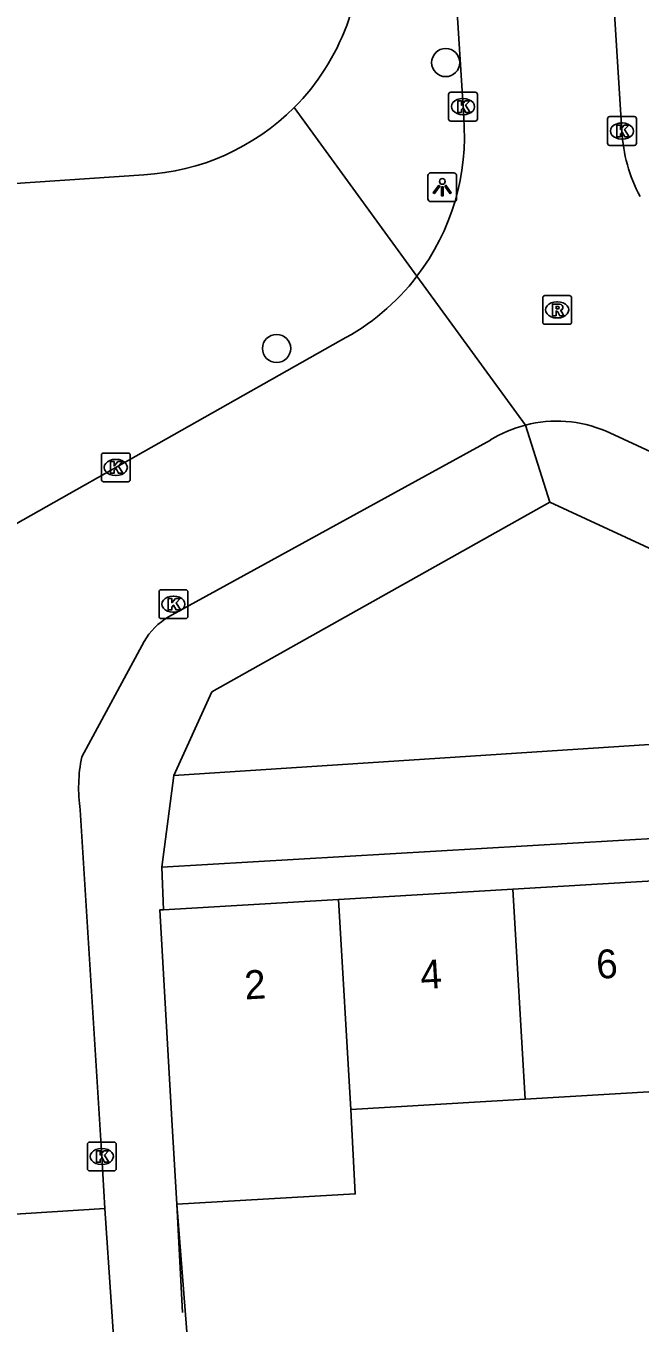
# Model space of a CAD drawing. Extents: x 159053 to 160041, y 380450 to 381422.
# Drawn here: x 159920.98 to 159942.3, y 381104.65 to 381149.7 of the extents above; entities that cross this region are included whole.
import ezdxf

# ---------------------------------------------------------------- set-up
doc = ezdxf.new("R2010")
doc.units = 0
for name, color, linetype in [('IMGEO_Boom', 7, 'Continuous'), ('IMGEO_Kolk', 7, 'Continuous'), ('IMGEO_Lichtpunt', 7, 'Continuous'), ('IMGEO_Muur', 7, 'Continuous'), ('IMGEO_Pand', 7, 'Continuous'), ('IMGEO_Pand_nummerreeks', 7, 'Continuous'), ('IMGEO_Rijbaan_lokaal_open', 7, 'Continuous'), ('IMGEO_Rioolput', 7, 'Continuous'), ('IMGEO_Voetpad_open', 7, 'Continuous')]:
    doc.layers.add(name, color=color, linetype=linetype)

msp = doc.modelspace()

# ---------------------------------------------------------------- linework, layer by layer
at = {"layer": 'IMGEO_Boom'}
for centre in [(159935.552, 381148.429), (159929.682, 381138.5)]:
    msp.add_circle(centre, 0.489, dxfattribs=at)
at = {"layer": 'IMGEO_Kolk'}
for p, q in [((159935.653, 381146.473), (159935.653, 381147.325)), ((159935.728, 381147.399), (159936.58, 381147.399)), ((159936.654, 381147.325), (159936.654, 381146.473)), ((159936.141, 381147.179), (159936.166, 381147.179)), ((159936.58, 381146.399), (159935.728, 381146.399)), ((159936.164, 381146.619), (159936.139, 381146.619)), ((159941.173, 381145.625), (159941.173, 381146.477)), ((159941.248, 381146.551), (159942.1, 381146.551)), ((159942.174, 381146.477), (159942.174, 381145.625)), ((159941.661, 381146.331), (159941.686, 381146.331)), ((159942.1, 381145.551), (159941.248, 381145.551)), ((159941.684, 381145.771), (159941.659, 381145.771)), ((159923.598, 381133.943), (159923.598, 381134.795)), ((159923.673, 381134.869), (159924.525, 381134.869)), ((159924.086, 381134.649), (159924.111, 381134.649)), ((159924.599, 381134.795), (159924.599, 381133.943)), ((159924.525, 381133.869), (159923.673, 381133.869)), ((159924.109, 381134.089), (159924.084, 381134.089)), ((159925.674, 381130.121), (159926.526, 381130.121)), ((159925.599, 381129.195), (159925.599, 381130.047)), ((159926.087, 381129.901), (159926.112, 381129.901)), ((159926.6, 381130.047), (159926.6, 381129.195)), ((159926.11, 381129.341), (159926.085, 381129.341)), ((159926.526, 381129.121), (159925.674, 381129.121)), ((159923.113, 381110.01), (159923.113, 381110.862)), ((159923.188, 381110.936), (159924.04, 381110.936)), ((159924.114, 381110.862), (159924.114, 381110.01)), ((159923.601, 381110.716), (159923.626, 381110.716)), ((159924.04, 381109.936), (159923.188, 381109.936)), ((159923.624, 381110.156), (159923.599, 381110.156))]:
    msp.add_line(p, q, dxfattribs=at)
for points in [[(159935.653, 381146.473), (159935.653, 381147.325)], [(159935.728, 381147.399), (159936.58, 381147.399)], [(159936.654, 381147.325), (159936.654, 381146.473)], [(159935.974, 381147.099), (159936.097, 381147.099), (159936.097, 381146.948), (159936.227, 381147.099), (159936.391, 381147.099), (159936.245, 381146.948), (159936.398, 381146.699), (159936.246, 381146.699), (159936.161, 381146.863), (159936.097, 381146.796), (159936.097, 381146.699), (159935.974, 381146.699), (159935.974, 381147.099)], [(159936.58, 381146.399), (159935.728, 381146.399)], [(159941.173, 381145.625), (159941.173, 381146.477)], [(159941.248, 381146.551), (159942.1, 381146.551)], [(159942.174, 381146.477), (159942.174, 381145.625)], [(159941.494, 381146.251), (159941.617, 381146.251), (159941.617, 381146.1), (159941.747, 381146.251), (159941.911, 381146.251), (159941.765, 381146.1), (159941.918, 381145.851), (159941.766, 381145.851), (159941.681, 381146.015), (159941.617, 381145.948), (159941.617, 381145.851), (159941.494, 381145.851), (159941.494, 381146.251)], [(159942.1, 381145.551), (159941.248, 381145.551)], [(159923.598, 381133.943), (159923.598, 381134.795)], [(159923.673, 381134.869), (159924.525, 381134.869)], [(159924.599, 381134.795), (159924.599, 381133.943)], [(159923.919, 381134.569), (159924.042, 381134.569), (159924.042, 381134.418), (159924.172, 381134.569), (159924.336, 381134.569), (159924.19, 381134.418), (159924.343, 381134.169), (159924.191, 381134.169), (159924.106, 381134.333), (159924.042, 381134.266), (159924.042, 381134.169), (159923.919, 381134.169), (159923.919, 381134.569)], [(159924.525, 381133.869), (159923.673, 381133.869)], [(159925.674, 381130.121), (159926.526, 381130.121)], [(159925.599, 381129.195), (159925.599, 381130.047)], [(159925.92, 381129.821), (159926.043, 381129.821), (159926.043, 381129.67), (159926.173, 381129.821), (159926.337, 381129.821), (159926.191, 381129.67), (159926.344, 381129.421), (159926.192, 381129.421), (159926.107, 381129.585), (159926.043, 381129.518), (159926.043, 381129.421), (159925.92, 381129.421), (159925.92, 381129.821)], [(159926.6, 381130.047), (159926.6, 381129.195)], [(159926.526, 381129.121), (159925.674, 381129.121)], [(159923.113, 381110.01), (159923.113, 381110.862)], [(159923.188, 381110.936), (159924.04, 381110.936)], [(159924.114, 381110.862), (159924.114, 381110.01)], [(159923.434, 381110.636), (159923.557, 381110.636), (159923.557, 381110.485), (159923.687, 381110.636), (159923.851, 381110.636), (159923.705, 381110.485), (159923.858, 381110.236), (159923.706, 381110.236), (159923.621, 381110.4), (159923.557, 381110.333), (159923.557, 381110.236), (159923.434, 381110.236), (159923.434, 381110.636)], [(159924.04, 381109.936), (159923.188, 381109.936)]]:
    msp.add_lwpolyline(points, dxfattribs=at)
for centre, start, end in [((159935.73, 381147.323), 91.552, 178.448), ((159935.73, 381147.323), 91.552, 178.448), ((159936.578, 381147.323), 1.552, 88.448), ((159936.578, 381147.323), 1.552, 88.448), ((159935.73, 381146.475), 181.552, 268.448), ((159935.73, 381146.475), 181.552, 268.448), ((159936.578, 381146.475), 271.552, 358.448), ((159936.578, 381146.475), 271.552, 358.448), ((159941.25, 381146.475), 91.552, 178.448), ((159941.25, 381146.475), 91.552, 178.448), ((159942.098, 381146.475), 1.552, 88.448), ((159942.098, 381146.475), 1.552, 88.448), ((159941.25, 381145.627), 181.552, 268.448), ((159941.25, 381145.627), 181.552, 268.448), ((159942.098, 381145.627), 271.552, 358.448), ((159942.098, 381145.627), 271.552, 358.448), ((159923.675, 381134.793), 91.552, 178.448), ((159923.675, 381134.793), 91.552, 178.448), ((159924.523, 381134.793), 1.552, 88.448), ((159924.523, 381134.793), 1.552, 88.448), ((159923.675, 381133.945), 181.552, 268.448), ((159923.675, 381133.945), 181.552, 268.448), ((159924.523, 381133.945), 271.552, 358.448), ((159924.523, 381133.945), 271.552, 358.448), ((159925.676, 381130.045), 91.552, 178.448), ((159925.676, 381130.045), 91.552, 178.448), ((159926.524, 381130.045), 1.552, 88.448), ((159926.524, 381130.045), 1.552, 88.448), ((159925.676, 381129.197), 181.552, 268.448), ((159925.676, 381129.197), 181.552, 268.448), ((159926.524, 381129.197), 271.552, 358.448), ((159926.524, 381129.197), 271.552, 358.448), ((159923.19, 381110.86), 91.552, 178.448), ((159923.19, 381110.86), 91.552, 178.448), ((159924.038, 381110.86), 1.552, 88.448), ((159924.038, 381110.86), 1.552, 88.448), ((159923.19, 381110.012), 181.552, 268.448), ((159923.19, 381110.012), 181.552, 268.448), ((159924.038, 381110.012), 271.552, 358.448), ((159924.038, 381110.012), 271.552, 358.448)]:
    msp.add_arc(centre, 0.0765, start, end, dxfattribs=at)
for centre, major_axis, ratio, start_param, end_param in [((159936.14, 381146.899), (-0.387, 0.002), 0.722429, 4.712389, 7.853982), ((159936.165, 381146.899), (-0.39, 0.002), 0.717154, 1.570796, 4.712389), ((159941.66, 381146.051), (-0.387, 0.002), 0.722429, 4.712389, 7.853982), ((159941.685, 381146.051), (-0.39, 0.002), 0.717154, 1.570796, 4.712389), ((159924.085, 381134.369), (-0.387, 0.002), 0.722429, 4.712389, 7.853982), ((159924.11, 381134.369), (-0.39, 0.002), 0.717154, 1.570796, 4.712389), ((159926.086, 381129.621), (-0.387, 0.002), 0.722429, 4.712389, 7.853982), ((159926.111, 381129.621), (-0.39, 0.002), 0.717154, 1.570796, 4.712389), ((159923.6, 381110.436), (-0.387, 0.002), 0.722429, 4.712389, 7.853982), ((159923.625, 381110.436), (-0.39, 0.002), 0.717154, 1.570796, 4.712389)]:
    msp.add_ellipse(centre, major_axis=major_axis, ratio=ratio, start_param=start_param, end_param=end_param, dxfattribs=at)
at = {"layer": 'IMGEO_Lichtpunt'}
for p, q in [((159935.838, 381144.598), (159935.03, 381144.598)), ((159935.838, 381144.598), (159935.03, 381144.598)), ((159934.936, 381144.503), (159934.936, 381143.696)), ((159934.936, 381144.503), (159934.936, 381143.696)), ((159935.932, 381143.696), (159935.932, 381144.503)), ((159935.932, 381143.696), (159935.932, 381144.503)), ((159935.03, 381143.602), (159935.838, 381143.602)), ((159935.03, 381143.602), (159935.838, 381143.602))]:
    msp.add_line(p, q, dxfattribs=at)
for points in [[(159935.31, 381144.167), (159935.349, 381144.139), (159935.161, 381143.877), (159935.123, 381143.904), (159935.31, 381144.167)], [(159935.412, 381144.119), (159935.459, 381144.119), (159935.459, 381143.797), (159935.412, 381143.797), (159935.412, 381144.119)], [(159935.522, 381144.139), (159935.56, 381144.166), (159935.747, 381143.904), (159935.708, 381143.876), (159935.522, 381144.139)]]:
    msp.add_lwpolyline(points, dxfattribs=at)
msp.add_circle((159935.435, 381144.301), 0.0994, dxfattribs=at)
for centre, start, end in [((159935.03, 381144.503), 90, 180), ((159935.03, 381144.503), 90, 180), ((159935.838, 381144.503), 0, 90), ((159935.838, 381144.503), 0, 90), ((159935.03, 381143.696), 180, 270), ((159935.03, 381143.696), 180, 270), ((159935.838, 381143.696), 270, 0), ((159935.838, 381143.696), 270, 360)]:
    msp.add_arc(centre, 0.0946, start, end, dxfattribs=at)
at = {"layer": 'IMGEO_Muur'}
msp.add_lwpolyline([(159926.415, 381105.024), (159926.222, 381108.777)], dxfattribs=at)
at = {"layer": 'IMGEO_Pand'}
for points in [[(159943.94, 381120.075), (159937.884, 381119.719)], [(159931.826, 381119.363), (159925.755, 381119.007)], [(159937.884, 381119.719), (159931.826, 381119.363)], [(159931.826, 381119.363), (159932.256, 381112.071)], [(159938.313, 381112.427), (159937.884, 381119.719)], [(159926.222, 381108.777), (159926.05, 381111.707), (159925.622, 381118.999), (159925.755, 381119.007)], [(159944.369, 381112.782), (159938.313, 381112.427)], [(159932.256, 381112.071), (159938.313, 381112.427)], [(159932.256, 381112.071), (159932.411, 381109.14), (159926.222, 381108.777)]]:
    msp.add_lwpolyline(points, dxfattribs=at)
at = {"layer": 'IMGEO_Rijbaan_lokaal_open'}
for points in [[(159934.271, 381176.569), (159936.178, 381146.53)], [(159939.688, 381176.908), (159939.817, 381175.69), (159941.673, 381146.055)], [(159938.32, 381135.838), (159934.555, 381141.01)], [(159931.897, 381138.773), (159920.354, 381132.251)], [(159969.386, 381122.569), (159951.45, 381130.849), (159941.104, 381135.635)], [(159925.934, 381129.181), (159937.109, 381135.321)], [(159922.917, 381124.317), (159925.079, 381128.319)], [(159923.722, 381108.634), (159923.613, 381110.436), (159922.867, 381122.471)], [(159918.225, 381108.286), (159923.722, 381108.634)], [(159923.722, 381108.634), (159924.154, 381102.15)]]:
    msp.add_lwpolyline(points, dxfattribs=at)
for centre, radius, start, end in [((159928.182, 381145.882), 8.022, 322.6011, 4.6299), ((159947.058, 381146.31), 5.391, 182.707, 208.0455), ((159928.189, 381145.877), 8.014, 297.5656, 322.603), ((159939.41, 381131.591), 4.385, 67.2695, 104.3896), ((159939.424, 381131.576), 4.403, 104.5187, 121.7185), ((159927.175, 381127.095), 2.428, 120.7528, 149.7144), ((159928.114, 381123.253), 5.305, 168.4249, 188.4721)]:
    msp.add_arc(centre, radius, start, end, dxfattribs=at)
at = {"layer": 'IMGEO_Rioolput'}
for p, q in [((159938.921, 381139.413), (159938.921, 381140.265)), ((159938.996, 381140.339), (159939.848, 381140.339)), ((159939.409, 381140.119), (159939.434, 381140.119)), ((159939.922, 381140.265), (159939.922, 381139.413)), ((159939.848, 381139.339), (159938.996, 381139.339)), ((159939.432, 381139.559), (159939.407, 381139.559))]:
    msp.add_line(p, q, dxfattribs=at)
for points in [[(159938.921, 381139.413), (159938.921, 381140.265)], [(159938.996, 381140.339), (159939.848, 381140.339)], [(159939.51, 381140.037), (159939.258, 381140.039), (159939.258, 381139.639)], [(159939.922, 381140.265), (159939.922, 381139.413)], [(159939.258, 381139.639), (159939.382, 381139.639), (159939.382, 381139.801), (159939.393, 381139.801)], [(159939.436, 381139.958), (159939.382, 381139.958), (159939.382, 381139.877)], [(159939.382, 381139.877), (159939.434, 381139.877)], [(159939.44, 381139.772), (159939.511, 381139.639), (159939.651, 381139.639), (159939.586, 381139.765)], [(159939.848, 381139.339), (159938.996, 381139.339)]]:
    msp.add_lwpolyline(points, dxfattribs=at)
for centre, radius, start, end in [((159938.998, 381140.263), 0.0765, 91.552, 178.448), ((159938.998, 381140.263), 0.0765, 91.552, 178.448), ((159939.509, 381139.927), 0.109, 350.3612, 89.416), ((159939.846, 381140.263), 0.0765, 1.552, 88.448), ((159939.846, 381140.263), 0.0765, 1.552, 88.448), ((159939.392, 381139.748), 0.0533, 26.0293, 88.6989), ((159939.418, 381140.066), 0.19, 274.7715, 282.9687), ((159939.442, 381139.862), 0.0964, 77.0061, 93.1865), ((159939.456, 381139.919), 0.0378, 276.6634, 79.6772), ((159939.507, 381139.927), 0.112, 277.5842, 350.9817), ((159939.491, 381139.712), 0.108, 29.5134, 73.7905), ((159938.998, 381139.415), 0.0765, 181.552, 268.448), ((159938.998, 381139.415), 0.0765, 181.552, 268.448), ((159939.846, 381139.415), 0.0765, 271.552, 358.448), ((159939.846, 381139.415), 0.0765, 271.552, 358.448)]:
    msp.add_arc(centre, radius, start, end, dxfattribs=at)
for centre, major_axis, ratio, start_param, end_param in [((159939.408, 381139.839), (-0.387, 0.002), 0.722429, 4.712389, 7.853982), ((159939.433, 381139.839), (-0.39, 0.002), 0.717154, 1.570796, 4.712389)]:
    msp.add_ellipse(centre, major_axis=major_axis, ratio=ratio, start_param=start_param, end_param=end_param, dxfattribs=at)
at = {"layer": 'IMGEO_Voetpad_open'}
for points in [[(159934.555, 381141.01), (159930.291, 381146.869)], [(159925.071, 381144.534), (159912.716, 381143.7), (159912.967, 381138.864)], [(159938.32, 381135.838), (159939.17, 381133.166)], [(159939.17, 381133.166), (159954.139, 381126.23), (159953.995, 381125.49), (159926.119, 381123.67)], [(159939.17, 381133.166), (159927.437, 381126.571), (159926.119, 381123.67)], [(159926.119, 381123.67), (159925.699, 381120.483)], [(159925.699, 381120.483), (159962.168, 381122.621), (159962.258, 381121.15)], [(159925.755, 381119.007), (159925.699, 381120.483)], [(159926.222, 381108.777), (159926.694, 381102.722)]]:
    msp.add_lwpolyline(points, dxfattribs=at)
for centre, radius, start, end in [((159924.636, 381152.493), 7.976, 315.1607, 4.1792), ((159924.645, 381152.488), 7.965, 273.063, 315.1366)]:
    msp.add_arc(centre, radius, start, end, dxfattribs=at)

# ---------------------------------------------------------------- texts
at = {"layer": 'IMGEO_Pand_nummerreeks'}
for s, p in [('6', (159940.805, 381116.605)), ('4', (159934.699, 381116.247)), ('2', (159928.591, 381115.888))]:
    msp.add_text(s, height=1, rotation=3.3601, dxfattribs=at).set_placement(p)

doc.saveas('drawing.dxf')
